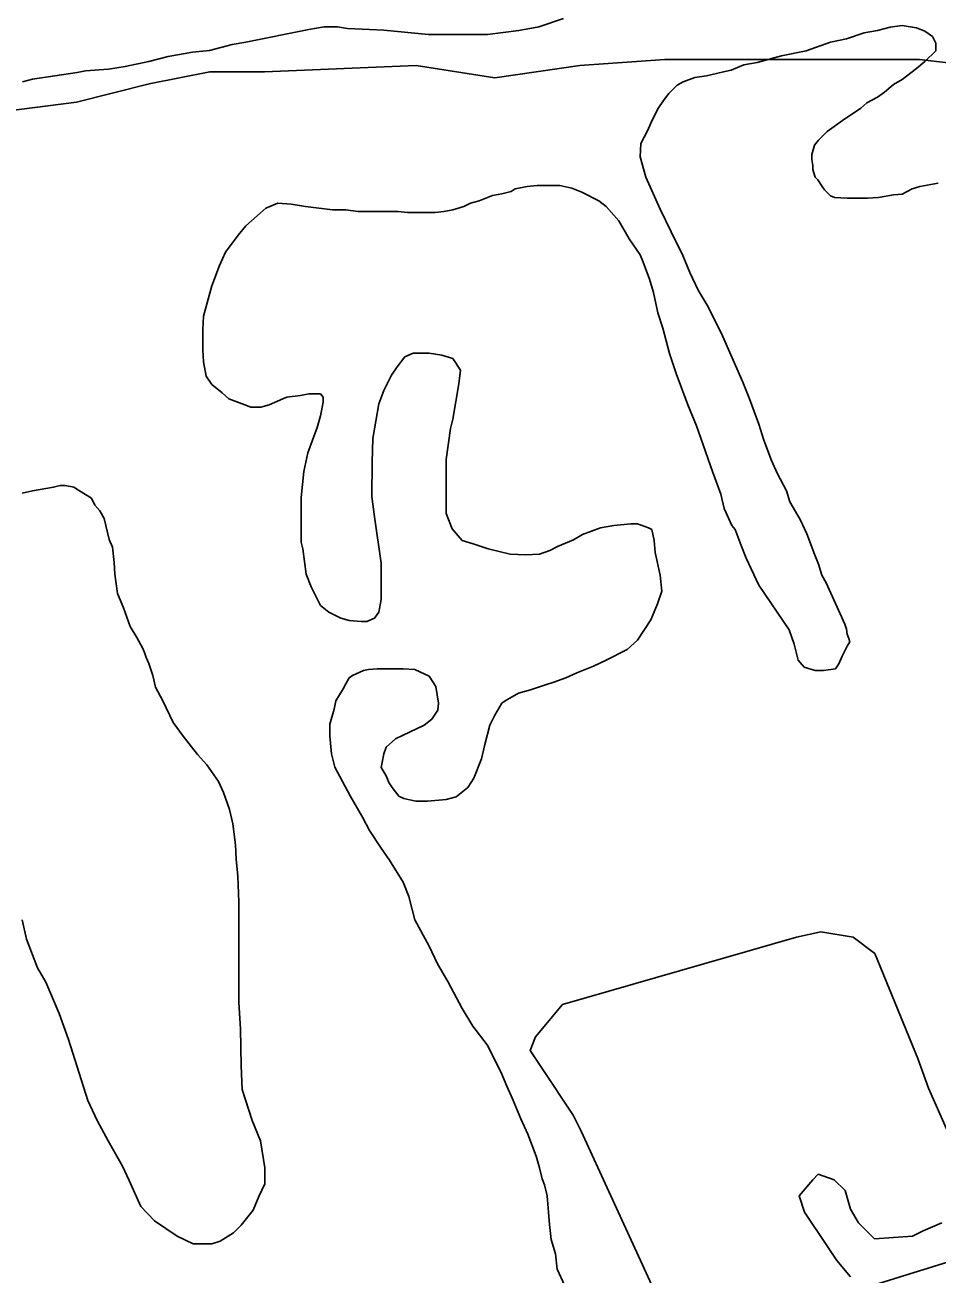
# Model space of a CAD drawing. Extents: x 3263578 to 3301413, y 764927 to 798602.
# Drawn here: x 3295519 to 3296058, y 791391 to 792129 of the extents above; entities that cross this region are included whole.
import ezdxf

# ---------------------------------------------------------------- set-up
doc = ezdxf.new("R2010")
doc.units = 0
doc.layers.add('V-SITE-VEGE', color=7, linetype='Continuous')
doc.layers.add('V-TOPO-SHOR', color=7, linetype='Continuous')

msp = doc.modelspace()

# ---------------------------------------------------------------- linework, layer by layer
at = {"layer": 'V-SITE-VEGE'}
for p, q in [((3295696.1, 792127.57), (3295687.14, 792126.07)), ((3295704.07, 792127.57), (3295696.1, 792127.57)), ((3295710.04, 792126.57), (3295704.07, 792127.57)), ((3295722.99, 792126.07), (3295710.04, 792126.57)), ((3295823.07, 792127.54), (3295811.12, 792125.55)), ((3295837.52, 792132.51), (3295823.07, 792127.54)), ((3296023.24, 792125.5), (3296030.71, 792127.49)), ((3296030.71, 792127.49), (3296037.68, 792128.49)), ((3296037.68, 792128.49), (3296046.15, 792126.99)), ((3296046.15, 792126.99), (3296051.13, 792125)), ((3295687.14, 792126.07), (3295649.79, 792118.61)), ((3295731.46, 792125.57), (3295722.99, 792126.07)), ((3295757.84, 792123.07), (3295731.46, 792125.57)), ((3295792.7, 792123.06), (3295757.84, 792123.07)), ((3295811.12, 792125.55), (3295792.7, 792123.06)), ((3295995.36, 792118.54), (3296004.82, 792120.53)), ((3296004.82, 792120.53), (3296015.28, 792124.01)), ((3296015.28, 792124.01), (3296023.24, 792125.5)), ((3296051.13, 792125), (3296055.61, 792122.01)), ((3296055.61, 792122.01), (3296057.6, 792118.02)), ((3295618.42, 792112.65), (3295603.98, 792110.16)), ((3295628.38, 792113.64), (3295618.42, 792112.65)), ((3295641.82, 792117.12), (3295628.38, 792113.64)), ((3295649.79, 792118.61), (3295641.82, 792117.12)), ((3295966.48, 792110.58), (3295980.92, 792113.56)), ((3295980.92, 792113.56), (3295995.36, 792118.54)), ((3296057.6, 792113.54), (3296051.12, 792107.07)), ((3296057.6, 792118.02), (3296057.6, 792113.54)), ((3295592.53, 792107.18), (3295578.58, 792104.19)), ((3295603.98, 792110.16), (3295592.53, 792107.18)), ((3295936.6, 792102.12), (3295944.07, 792105.1)), ((3295944.07, 792105.1), (3295952.04, 792106.6)), ((3295952.04, 792106.6), (3295966.48, 792110.58)), ((3296051.12, 792107.07), (3296046.15, 792103.09)), ((3295550.2, 792100.71), (3295523.81, 792096.73)), ((3295555.18, 792101.71), (3295550.2, 792100.71)), ((3295568.63, 792102.7), (3295555.18, 792101.71)), ((3295578.58, 792104.19), (3295568.63, 792102.7)), ((3295908.22, 792095.15), (3295915.19, 792097.64)), ((3295915.19, 792097.64), (3295922.16, 792098.64)), ((3295922.16, 792098.64), (3295932.12, 792101.12)), ((3295932.12, 792101.12), (3295936.6, 792102.12)), ((3296046.15, 792103.09), (3296037.68, 792096.62)), ((3295523.81, 792096.73), (3295517.83, 792095.24)), ((3295899.75, 792088.19), (3295904.73, 792093.16)), ((3295904.73, 792093.16), (3295908.22, 792095.15)), ((3296032.7, 792093.63), (3296027.22, 792089.15)), ((3296037.68, 792096.62), (3296032.7, 792093.63)), ((3295893.27, 792079.22), (3295896.76, 792084.2)), ((3295896.76, 792084.2), (3295899.75, 792088.19)), ((3296016.76, 792082.68), (3296013.27, 792079.69)), ((3296023.24, 792086.17), (3296016.76, 792082.68)), ((3296027.22, 792089.15), (3296023.24, 792086.17)), ((3295889.29, 792070.76), (3295893.27, 792079.22)), ((3296008.29, 792076.21), (3296003.81, 792073.22)), ((3296013.27, 792079.69), (3296008.29, 792076.21)), ((3295887.3, 792066.28), (3295889.29, 792070.76)), ((3296003.81, 792073.22), (3295993.35, 792065.76)), ((3295883.31, 792058.81), (3295887.3, 792066.28)), ((3295988.38, 792060.78), (3295985.88, 792057.79)), ((3295993.35, 792065.76), (3295988.38, 792060.78)), ((3295882.81, 792050.84), (3295883.31, 792058.81)), ((3295985.88, 792057.79), (3295984.39, 792052.31)), ((3295886.29, 792038.89), (3295882.81, 792050.84)), ((3295984.39, 792052.31), (3295984.39, 792049.33)), ((3295984.39, 792049.33), (3295984.89, 792045.84)), ((3295984.89, 792045.84), (3295984.89, 792043.35)), ((3295894.75, 792019.97), (3295886.29, 792038.89)), ((3295984.89, 792043.35), (3295986.38, 792038.87)), ((3295986.38, 792038.87), (3295987.87, 792037.37)), ((3295806.62, 792030.45), (3295809.11, 792031.94)), ((3295809.11, 792031.94), (3295816.08, 792033.43)), ((3295816.08, 792033.43), (3295822.06, 792033.93)), ((3295822.06, 792033.93), (3295835.5, 792033.92)), ((3295835.5, 792033.92), (3295842.47, 792032.43)), ((3295842.47, 792032.43), (3295848.45, 792029.94)), ((3295987.87, 792037.37), (3295990.36, 792033.39)), ((3295990.36, 792033.39), (3295991.85, 792031.4)), ((3295991.85, 792031.4), (3295995.34, 792027.91)), ((3296037.66, 792028.9), (3296043.64, 792031.89)), ((3296043.64, 792031.89), (3296048.12, 792033.38)), ((3296048.12, 792033.38), (3296059.08, 792035.37)), ((3295661.72, 792020.52), (3295668.69, 792023.5)), ((3295668.69, 792023.5), (3295676.66, 792023.01)), ((3295778.73, 792021.49), (3295782.72, 792023.48)), ((3295782.72, 792023.48), (3295787.7, 792024.97)), ((3295787.7, 792024.97), (3295795.67, 792027.96)), ((3295795.67, 792027.96), (3295801.15, 792028.95)), ((3295801.15, 792028.95), (3295806.62, 792030.45)), ((3295848.45, 792029.94), (3295858.41, 792024.96)), ((3295858.41, 792024.96), (3295862.89, 792021.47)), ((3295995.34, 792027.91), (3295997.83, 792026.92)), ((3295997.83, 792026.92), (3296005.3, 792026.42)), ((3296005.3, 792026.42), (3296017.25, 792026.41)), ((3296017.25, 792026.41), (3296023.72, 792026.91)), ((3296023.72, 792026.91), (3296032.68, 792028.4)), ((3296032.68, 792028.4), (3296037.66, 792028.9)), ((3295649.77, 792010.06), (3295661.72, 792020.52)), ((3295676.66, 792023.01), (3295685.12, 792021.51)), ((3295685.12, 792021.51), (3295701.06, 792019.51)), ((3295701.06, 792019.51), (3295709.02, 792019.51)), ((3295709.02, 792019.51), (3295716, 792018.51)), ((3295716, 792018.51), (3295739.9, 792018.51)), ((3295739.9, 792018.51), (3295745.37, 792018.01)), ((3295745.37, 792018.01), (3295761.8, 792018.01)), ((3295761.8, 792018.01), (3295766.78, 792018.51)), ((3295766.78, 792018.51), (3295772.26, 792019.5)), ((3295772.26, 792019.5), (3295778.73, 792021.49)), ((3295862.89, 792021.47), (3295867.37, 792016.49)), ((3295867.37, 792016.49), (3295870.35, 792013)), ((3295901.22, 792006.52), (3295894.75, 792019.97)), ((3295645.29, 792004.59), (3295649.77, 792010.06)), ((3295870.35, 792013), (3295876.33, 792002.55)), ((3295637.81, 791994.63), (3295645.29, 792004.59)), ((3295876.33, 792002.55), (3295882.8, 791993.08)), ((3295908.19, 791992.58), (3295901.22, 792006.52)), ((3295634.33, 791986.67), (3295637.81, 791994.63)), ((3295629.84, 791974.72), (3295634.33, 791986.67)), ((3295882.8, 791993.08), (3295884.29, 791989.6)), ((3295884.29, 791989.6), (3295888.27, 791979.14)), ((3295912.17, 791982.62), (3295908.19, 791992.58)), ((3295888.27, 791979.14), (3295890.76, 791970.67)), ((3295917.15, 791972.16), (3295912.17, 791982.62)), ((3295624.86, 791956.79), (3295629.84, 791974.72)), ((3295923.12, 791962.2), (3295917.15, 791972.16)), ((3295890.76, 791970.67), (3295893.25, 791958.72)), ((3295893.25, 791958.72), (3295896.23, 791949.76)), ((3295931.58, 791945.27), (3295923.12, 791962.2)), ((3295624.36, 791948.83), (3295624.86, 791956.79)), ((3295896.23, 791949.76), (3295900.21, 791934.82)), ((3295624.36, 791936.87), (3295624.36, 791948.83)), ((3295943.53, 791917.88), (3295931.58, 791945.27)), ((3295624.85, 791929.9), (3295624.36, 791936.87)), ((3295748.84, 791934.85), (3295743.86, 791932.86)), ((3295758.3, 791934.85), (3295748.84, 791934.85)), ((3295765.77, 791933.85), (3295758.3, 791934.85)), ((3295900.21, 791934.82), (3295904.19, 791922.87)), ((3295626.35, 791921.44), (3295624.85, 791929.9)), ((3295743.86, 791932.86), (3295739.38, 791926.89)), ((3295772.24, 791931.86), (3295765.77, 791933.85)), ((3295776.72, 791924.89), (3295772.24, 791931.86)), ((3295629.83, 791916.46), (3295626.35, 791921.44)), ((3295735.89, 791921.91), (3295731.41, 791912.95)), ((3295739.38, 791926.89), (3295735.89, 791921.91)), ((3295775.73, 791916.92), (3295776.72, 791924.89)), ((3295904.19, 791922.87), (3295911.16, 791904.44)), ((3295635.8, 791911.48), (3295629.83, 791916.46)), ((3295731.41, 791912.95), (3295728.42, 791904.98)), ((3295772.23, 791896.01), (3295775.73, 791916.92)), ((3295947.51, 791907.92), (3295943.53, 791917.88)), ((3295639.79, 791907.99), (3295635.8, 791911.48)), ((3295649.25, 791904.5), (3295639.79, 791907.99)), ((3295671.65, 791907.98), (3295663.69, 791904.5)), ((3295674.14, 791908.98), (3295671.65, 791907.98)), ((3295682.11, 791909.97), (3295674.14, 791908.98)), ((3295687.09, 791910.97), (3295682.11, 791909.97)), ((3295694.06, 791910.97), (3295687.09, 791910.97)), ((3295695.56, 791908.98), (3295694.06, 791910.97)), ((3295694.06, 791898.02), (3295695.56, 791905.99)), ((3295695.56, 791905.99), (3295695.56, 791908.98)), ((3295952.98, 791892.98), (3295947.51, 791907.92)), ((3295652.73, 791903.01), (3295649.25, 791904.5)), ((3295658.71, 791903.01), (3295652.73, 791903.01)), ((3295663.69, 791904.5), (3295658.71, 791903.01)), ((3295692.07, 791891.05), (3295694.06, 791898.02)), ((3295728.42, 791904.98), (3295724.93, 791884.57)), ((3295911.16, 791904.44), (3295916.14, 791891.99)), ((3295686.58, 791876.11), (3295692.07, 791891.05)), ((3295770.74, 791890.54), (3295772.23, 791896.01)), ((3295916.14, 791891.99), (3295925.59, 791865.1)), ((3295955.97, 791883.52), (3295952.98, 791892.98)), ((3295724.93, 791884.57), (3295724.43, 791870.63)), ((3295768.25, 791872.11), (3295770.74, 791890.54)), ((3295960.44, 791871.57), (3295955.97, 791883.52)), ((3295684.09, 791865.16), (3295686.58, 791876.11)), ((3295724.43, 791870.63), (3295724.42, 791850.21)), ((3295768.24, 791840.24), (3295768.25, 791872.11)), ((3295963.93, 791864.1), (3295960.44, 791871.57)), ((3295682.6, 791849.72), (3295684.09, 791865.16)), ((3295925.59, 791865.1), (3295930.57, 791851.66)), ((3295969.41, 791853.64), (3295963.93, 791864.1)), ((3295517.78, 791852.25), (3295523.75, 791853.74)), ((3295523.75, 791853.74), (3295536.21, 791855.73)), ((3295536.21, 791855.73), (3295540.19, 791856.73)), ((3295540.19, 791856.73), (3295543.17, 791856.72)), ((3295543.17, 791856.72), (3295548.16, 791855.73)), ((3295548.16, 791855.73), (3295551.64, 791853.74)), ((3295551.64, 791853.74), (3295558.61, 791849.25)), ((3295558.61, 791849.25), (3295560.6, 791845.27)), ((3295682.59, 791823.33), (3295682.6, 791849.72)), ((3295724.42, 791850.21), (3295725.91, 791838.26)), ((3295930.57, 791851.66), (3295932.56, 791843.19)), ((3295971.4, 791847.17), (3295969.41, 791853.64)), ((3295977.37, 791836.71), (3295971.4, 791847.17)), ((3295560.6, 791845.27), (3295563.59, 791841.78)), ((3295563.59, 791841.78), (3295566.08, 791837.3)), ((3295771.72, 791831.28), (3295768.24, 791840.24)), ((3295932.56, 791843.19), (3295937.04, 791833.23)), ((3295566.08, 791837.3), (3295569.06, 791824.85)), ((3295725.91, 791838.26), (3295729.89, 791810.88)), ((3295859.36, 791831.76), (3295848.9, 791827.78)), ((3295867.33, 791833.25), (3295859.36, 791831.76)), ((3295877.29, 791834.24), (3295867.33, 791833.25)), ((3295881.27, 791834.24), (3295877.29, 791834.24)), ((3295887.74, 791831.75), (3295881.27, 791834.24)), ((3295889.73, 791830.75), (3295887.74, 791831.75)), ((3295937.04, 791833.23), (3295939.03, 791830.74)), ((3295981.35, 791828.25), (3295977.37, 791836.71)), ((3295569.06, 791824.85), (3295571.05, 791820.37)), ((3295777.7, 791824.31), (3295771.72, 791831.28)), ((3295784.17, 791822.31), (3295777.7, 791824.31)), ((3295843.42, 791824.79), (3295833.96, 791820.81)), ((3295848.9, 791827.78), (3295843.42, 791824.79)), ((3295891.22, 791824.28), (3295889.73, 791830.75)), ((3295891.72, 791817.31), (3295891.22, 791824.28)), ((3295939.03, 791830.74), (3295942.51, 791821.28)), ((3295985.83, 791816.29), (3295981.35, 791828.25)), ((3295571.05, 791820.37), (3295572.04, 791811.41)), ((3295683.58, 791819.35), (3295682.59, 791823.33)), ((3295685.57, 791804.41), (3295683.58, 791819.35)), ((3295793.13, 791819.33), (3295784.17, 791822.31)), ((3295806.08, 791816.33), (3295793.13, 791819.33)), ((3295829.48, 791818.32), (3295823.5, 791816.33)), ((3295833.96, 791820.81), (3295829.48, 791818.32)), ((3295894.71, 791803.87), (3295891.72, 791817.31)), ((3295942.51, 791821.28), (3295945.5, 791813.81)), ((3295572.04, 791811.41), (3295572.54, 791804.44)), ((3295729.89, 791810.88), (3295729.89, 791789.46)), ((3295815.04, 791815.83), (3295806.08, 791816.33)), ((3295823.5, 791816.33), (3295815.04, 791815.83)), ((3295945.5, 791813.81), (3295952.96, 791797.88)), ((3295988.32, 791810.32), (3295985.83, 791816.29)), ((3295990.31, 791803.84), (3295988.32, 791810.32)), ((3295572.54, 791804.44), (3295574.03, 791792.98)), ((3295688.56, 791796.94), (3295685.57, 791804.41)), ((3295895.7, 791794.41), (3295894.71, 791803.87)), ((3295992.8, 791799.36), (3295990.31, 791803.84)), ((3295694.03, 791785.98), (3295688.56, 791796.94)), ((3295952.96, 791797.88), (3295970.88, 791771.48)), ((3296003.75, 791774.96), (3295992.8, 791799.36)), ((3295574.03, 791792.98), (3295577.52, 791784.52)), ((3295729.89, 791789.46), (3295728.39, 791781.99)), ((3295893.21, 791786.94), (3295895.7, 791794.41)), ((3295577.52, 791784.52), (3295581.5, 791773.56)), ((3295699.01, 791782), (3295694.03, 791785.98)), ((3295705.98, 791778.51), (3295699.01, 791782)), ((3295728.39, 791781.99), (3295725.9, 791778.51)), ((3295889.22, 791777.48), (3295893.21, 791786.94)), ((3295581.5, 791773.56), (3295585.48, 791767.09)), ((3295710.96, 791777.02), (3295705.98, 791778.51)), ((3295717.93, 791776.52), (3295710.96, 791777.02)), ((3295721.42, 791776.52), (3295717.93, 791776.52)), ((3295725.9, 791778.51), (3295721.42, 791776.52)), ((3295881.25, 791765.53), (3295889.22, 791777.48)), ((3296004.74, 791771.97), (3296003.75, 791774.96)), ((3295585.48, 791767.09), (3295588.96, 791760.61)), ((3295875.28, 791760.05), (3295881.25, 791765.53)), ((3295970.88, 791771.48), (3295973.87, 791763.02)), ((3296005.24, 791768.99), (3296004.74, 791771.97)), ((3296006.23, 791766.49), (3296005.24, 791768.99)), ((3296006.73, 791764.5), (3296006.23, 791766.49)), ((3295588.96, 791760.61), (3295589.96, 791758.12)), ((3295589.96, 791758.12), (3295590.95, 791755.14)), ((3295862.83, 791753.58), (3295875.28, 791760.05)), ((3295973.87, 791763.02), (3295976.35, 791753.56)), ((3296002.25, 791756.04), (3296005.24, 791762.01)), ((3296005.24, 791762.01), (3296006.73, 791764.5)), ((3295590.95, 791755.14), (3295592.45, 791751.65)), ((3295592.45, 791751.65), (3295594.93, 791744.68)), ((3295855.36, 791750.1), (3295862.83, 791753.58)), ((3295976.35, 791753.56), (3295979.84, 791749.57)), ((3295998.26, 791748.57), (3296000.25, 791751.56)), ((3296000.25, 791751.56), (3296002.25, 791756.04)), ((3295594.93, 791744.68), (3295596.42, 791737.71)), ((3295708.96, 791739.67), (3295710.96, 791743.16)), ((3295710.96, 791743.16), (3295712.95, 791744.65)), ((3295712.95, 791744.65), (3295719.42, 791747.64)), ((3295719.42, 791747.64), (3295722.41, 791748.14)), ((3295722.41, 791748.14), (3295727.39, 791748.63)), ((3295727.39, 791748.63), (3295742.82, 791748.63)), ((3295742.82, 791748.63), (3295749.79, 791748.13)), ((3295749.79, 791748.13), (3295758.26, 791744.15)), ((3295758.26, 791744.15), (3295762.24, 791738.17)), ((3295831.95, 791740.64), (3295838.92, 791743.13)), ((3295838.92, 791743.13), (3295845.4, 791746.12)), ((3295845.4, 791746.12), (3295855.36, 791750.1)), ((3295979.84, 791749.57), (3295986.31, 791747.58)), ((3295986.31, 791747.58), (3295991.29, 791747.58)), ((3295991.29, 791747.58), (3295998.26, 791748.57)), ((3295596.42, 791737.71), (3295600.91, 791729.74)), ((3295702.98, 791729.72), (3295707.47, 791736.69)), ((3295707.47, 791736.69), (3295708.96, 791739.67)), ((3295762.24, 791738.17), (3295763.73, 791728.21)), ((3295811.04, 791734.18), (3295818.01, 791736.16)), ((3295818.01, 791736.16), (3295826.97, 791739.15)), ((3295826.97, 791739.15), (3295831.95, 791740.64)), ((3295600.91, 791729.74), (3295606.88, 791716.79)), ((3295701.99, 791724.74), (3295702.98, 791729.72)), ((3295801.08, 791728.2), (3295803.07, 791729.69)), ((3295803.07, 791729.69), (3295811.04, 791734.18)), ((3295699.5, 791715.78), (3295701.99, 791724.74)), ((3295763.23, 791724.23), (3295759.75, 791718.75)), ((3295763.73, 791728.21), (3295763.23, 791724.23)), ((3295794.1, 791715.26), (3295797.09, 791721.23)), ((3295797.09, 791721.23), (3295801.08, 791728.2)), ((3295606.88, 791716.79), (3295612.85, 791708.83)), ((3295699.49, 791708.8), (3295699.5, 791715.78)), ((3295755.26, 791715.27), (3295738.33, 791707.3)), ((3295759.75, 791718.75), (3295755.26, 791715.27)), ((3295791.11, 791703.8), (3295794.1, 791715.26)), ((3295612.85, 791708.83), (3295621.32, 791697.87)), ((3295700.49, 791698.35), (3295699.49, 791708.8)), ((3295738.33, 791707.3), (3295732.85, 791702.32)), ((3295732.85, 791702.32), (3295731.36, 791698.34)), ((3295789.12, 791695.34), (3295791.11, 791703.8)), ((3295621.32, 791697.87), (3295626.79, 791691.89)), ((3295626.79, 791691.89), (3295633.76, 791681.93)), ((3295702.48, 791690.38), (3295700.49, 791698.35)), ((3295731.36, 791698.34), (3295729.86, 791690.37)), ((3295784.63, 791683.89), (3295789.12, 791695.34)), ((3295711.44, 791673.45), (3295702.48, 791690.38)), ((3295729.86, 791690.37), (3295732.85, 791685.39)), ((3295732.85, 791685.39), (3295734.34, 791681.41)), ((3295633.76, 791681.93), (3295636.75, 791675.46)), ((3295734.34, 791681.41), (3295736.33, 791678.42)), ((3295736.33, 791678.42), (3295740.32, 791673.44)), ((3295774.17, 791672.94), (3295781.15, 791678.41)), ((3295781.15, 791678.41), (3295784.63, 791683.89)), ((3295636.75, 791675.46), (3295640.23, 791665.5)), ((3295718.9, 791661), (3295711.44, 791673.45)), ((3295740.32, 791673.44), (3295743.3, 791671.95)), ((3295743.3, 791671.95), (3295750.27, 791670.45)), ((3295750.27, 791670.45), (3295757.25, 791670.45)), ((3295757.25, 791670.45), (3295768.2, 791671.45)), ((3295768.2, 791671.45), (3295774.17, 791672.94)), ((3295640.23, 791665.5), (3295642.22, 791657.03)), ((3295642.22, 791657.03), (3295643.71, 791644.58)), ((3295722.88, 791653.03), (3295718.9, 791661)), ((3295729.85, 791642.57), (3295722.88, 791653.03)), ((3295643.71, 791644.58), (3295644.21, 791636.12)), ((3295734.83, 791635.6), (3295729.85, 791642.57)), ((3295644.21, 791636.12), (3295645.2, 791626.16)), ((3295742.79, 791622.65), (3295734.83, 791635.6)), ((3295645.2, 791626.16), (3295645.69, 791610.72)), ((3295746.28, 791614.19), (3295742.79, 791622.65)), ((3295645.69, 791610.72), (3295645.68, 791551.47)), ((3295749.76, 791600.24), (3295746.28, 791614.19)), ((3295520.21, 791588.84), (3295517.72, 791600.3)), ((3295758.22, 791584.81), (3295749.76, 791600.24)), ((3295526.68, 791571.91), (3295520.21, 791588.84)), ((3295763.2, 791574.35), (3295758.22, 791584.81)), ((3295769.17, 791563.89), (3295763.2, 791574.35)), ((3295531.65, 791563.45), (3295526.68, 791571.91)), ((3295539.62, 791545.02), (3295531.65, 791563.45)), ((3295777.63, 791547.96), (3295769.17, 791563.89)), ((3295645.68, 791551.47), (3295646.67, 791536.03)), ((3295545.09, 791529.58), (3295539.62, 791545.02)), ((3295784.1, 791537.49), (3295777.63, 791547.96)), ((3295792.56, 791526.54), (3295784.1, 791537.49)), ((3295556.54, 791493.73), (3295545.09, 791529.58)), ((3295646.67, 791536.03), (3295647.17, 791514.12)), ((3295800.53, 791510.6), (3295792.56, 791526.54)), ((3295647.17, 791514.12), (3295647.66, 791500.18)), ((3295804.01, 791502.14), (3295800.53, 791510.6)), ((3295647.66, 791500.18), (3295653.63, 791481.76)), ((3295807.5, 791494.67), (3295804.01, 791502.14)), ((3295562.01, 791481.78), (3295556.54, 791493.73)), ((3295812.47, 791482.72), (3295807.5, 791494.67)), ((3295568.48, 791469.83), (3295562.01, 791481.78)), ((3295653.63, 791481.76), (3295658.61, 791469.81)), ((3295816.46, 791473.75), (3295812.47, 791482.72)), ((3295821.43, 791460.81), (3295816.46, 791473.75)), ((3295576.94, 791454.89), (3295568.48, 791469.83)), ((3295658.61, 791469.81), (3295661.1, 791453.87)), ((3295823.42, 791453.83), (3295821.43, 791460.81)), ((3295580.93, 791446.42), (3295576.94, 791454.89)), ((3295661.1, 791453.87), (3295661.09, 791444.41)), ((3295824.91, 791447.36), (3295823.42, 791453.83)), ((3295587.89, 791430.98), (3295580.93, 791446.42)), ((3295661.09, 791444.41), (3295657.6, 791436.94)), ((3295826.41, 791443.88), (3295824.91, 791447.36)), ((3295827.9, 791437.4), (3295826.41, 791443.88)), ((3295657.6, 791436.94), (3295654.12, 791428.98)), ((3295829.39, 791420.47), (3295827.9, 791437.4)), ((3295595.86, 791422.52), (3295587.89, 791430.98)), ((3295654.12, 791428.98), (3295647.15, 791420.02)), ((3295609.3, 791413.55), (3295595.86, 791422.52)), ((3295647.15, 791420.02), (3295642.66, 791415.53)), ((3295830.38, 791411.51), (3295829.39, 791420.47)), ((3295618.76, 791409.07), (3295609.3, 791413.55)), ((3295642.66, 791415.53), (3295634.69, 791410.56)), ((3295832.87, 791403.04), (3295830.38, 791411.51)), ((3295629.71, 791409.06), (3295618.76, 791409.07)), ((3295634.69, 791410.56), (3295629.71, 791409.06)), ((3295833.86, 791394.08), (3295832.87, 791403.04)), ((3295864.22, 791328.34), (3295833.86, 791394.08))]:
    msp.add_line(p, q, dxfattribs=at)
at = {"layer": 'V-TOPO-SHOR'}
for points in [[(3296216.33, 792061.68), (3296187.67, 792065.27), (3296144.67, 792083.19), (3296105.25, 792097.52), (3296080.16, 792104.69), (3296047.91, 792108.28), (3295983.41, 792108.29), (3295897.4, 792108.29), (3295847.23, 792104.71), (3295797.06, 792097.55), (3295750.48, 792104.72), (3295660.89, 792101.15), (3295628.64, 792101.15), (3295592.8, 792093.99), (3295549.8, 792083.24), (3295438.71, 792068.91), (3295413.62, 792065.33), (3295359.87, 792072.5), (3295295.37, 792068.93), (3295281.03, 792061.76), (3295241.61, 792043.85), (3295212.94, 792036.68)], [(3296064.43, 791475.51), (3296053.3, 791500.96), (3296046.93, 791518.46), (3296021.48, 791580.51), (3296008.76, 791590.06), (3295989.67, 791593.24), (3295975.35, 791590.06), (3295836.94, 791550.3), (3295821.03, 791531.21), (3295817.85, 791523.26), (3295824.21, 791513.71), (3295843.3, 791485.07), (3295848.07, 791475.53), (3295900.56, 791360.98)], [(3296007.15, 791389.61), (3295999.2, 791399.15), (3295992.83, 791408.7), (3295980.11, 791427.79), (3295976.93, 791437.33), (3295984.88, 791446.88), (3295988.06, 791450.06), (3295997.61, 791446.88), (3296003.97, 791440.51), (3296007.15, 791429.38), (3296011.93, 791421.42), (3296021.47, 791411.88), (3296043.74, 791413.47), (3296050.11, 791416.65), (3296061.24, 791421.42)], [(3296099.42, 791389.6), (3296089.88, 791400.73), (3296081.92, 791400.73), (3296067.6, 791399.15), (3296021.47, 791384.83)]]:
    msp.add_lwpolyline(points, dxfattribs=at)

doc.saveas('drawing.dxf')
